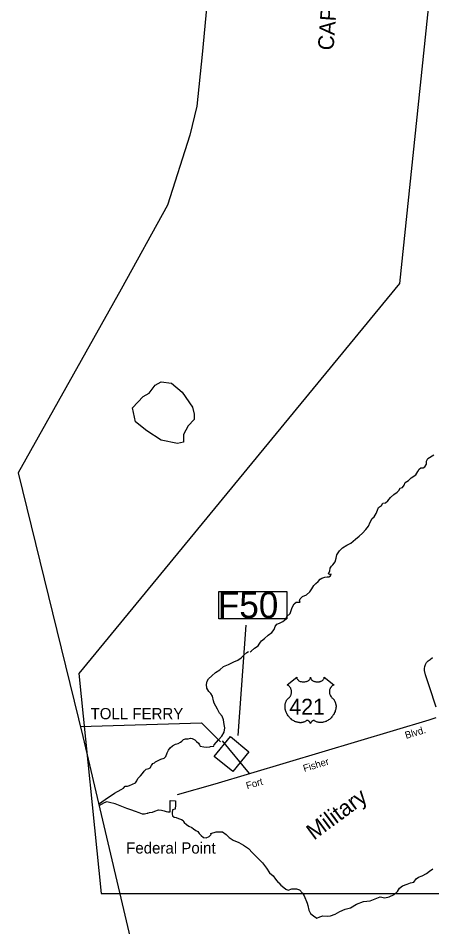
# Model space of a CAD drawing. Extents: x 2290055 to 2389491, y 66597 to 237875.
# Drawn here: x 2318854 to 2324371, y 76164 to 88299 of the extents above; entities that cross this region are included whole.
import ezdxf

# ---------------------------------------------------------------- set-up
doc = ezdxf.new("R2010")
doc.units = 0
for name, color, linetype in [('Exist Boundary Land Use Reservation Military US Department of Defense Label', 7, 'Continuous'), ('Exist Boundary Political CountyLine', 7, 'Continuous'), ('Exist Hydrographic Island Shore', 7, 'Continuous'), ('Exist Hydrographic Point Label', 7, 'Continuous'), ('Exist Hydrographic River Shore Label', 7, 'Continuous'), ('Exist Maritime Ferry Route', 7, 'Continuous'), ('Exist Maritime Ferry Route Label', 7, 'Continuous'), ('Exist Road Primary US Attributed', 7, 'Continuous'), ('Exist Road Primary US Label', 7, 'Continuous'), ('Exist Road Primary US Shield CELL', 7, 'Continuous'), ('Exist Road Primary US Shield Number Label', 7, 'Continuous'), ('Map Preparation Inset Cut Line', 7, 'Continuous')]:
    doc.layers.add(name, color=color, linetype=linetype)

msp = doc.modelspace()

# ---------------------------------------------------------------- linework, layer by layer
at = {"layer": 'Exist Boundary Political CountyLine'}
for points in [[(2322749, 125846), (2322867, 124334), (2323041, 122267), (2323614, 114667), (2323843, 108525), (2322871, 97375), (2322516, 95693), (2322171, 93762), (2322033, 93345), (2321718, 91849), (2321513, 90001), (2321309, 87812), (2321235, 87125), (2321141, 86736), (2320847, 85802), (2320228, 84678), (2318854, 82227)], [(2318854, 82227), (2319714, 78705), (2321624, 70579), (2322473, 66747)]]:
    msp.add_lwpolyline(points, dxfattribs=at)
at = {"layer": 'Exist Hydrographic Island Shore'}
for points in [[(2320570, 82787), (2320420, 82909), (2320380, 83097), (2320520, 83247), (2320600, 83293), (2320679, 83397), (2320759, 83443), (2320899, 83425)], [(2320899, 83425), (2321039, 83303), (2321179, 83106), (2321199, 83012), (2321199, 82937), (2321119, 82853), (2321059, 82740), (2321059, 82637), (2320979, 82619), (2320759, 82665), (2320570, 82787)], [(2323038, 80985), (2323052, 80998), (2323081, 81039), (2323094, 81087), (2323106, 81130), (2323139, 81186), (2323181, 81227), (2323236, 81259), (2323292, 81288), (2323354, 81342), (2323401, 81382), (2323445, 81420), (2323491, 81471), (2323528, 81516), (2323549, 81570), (2323575, 81615), (2323602, 81641), (2323627, 81682), (2323648, 81726), (2323659, 81766), (2323700, 81791), (2323717, 81820), (2323755, 81828), (2323786, 81854), (2323821, 81899), (2323866, 81936), (2323910, 81968), (2323931, 81990), (2323950, 82021), (2323980, 82031), (2324001, 82061), (2324016, 82096), (2324062, 82126), (2324096, 82162), (2324156, 82199), (2324186, 82246), (2324201, 82276), (2324224, 82294), (2324256, 82295), (2324280, 82306), (2324298, 82342), (2324302, 82381), (2324317, 82420), (2324399, 82468)], [(2322617, 80499), (2322606, 80516), (2322613, 80545), (2322646, 80573), (2322701, 80599), (2322746, 80637), (2322771, 80676), (2322796, 80721), (2322826, 80748), (2322854, 80774), (2322880, 80805), (2322904, 80819), (2322943, 80832), (2322976, 80840), (2322996, 80840), (2323019, 80850), (2323028, 80873), (2323010, 80870), (2322995, 80880), (2323009, 80920), (2323014, 80953), (2323032, 80981), (2323038, 80985)], [(2322087, 79965), (2322099, 79982), (2322139, 80014), (2322190, 80061), (2322237, 80096), (2322270, 80135), (2322282, 80176), (2322304, 80204), (2322338, 80217), (2322383, 80240), (2322426, 80278), (2322439, 80307), (2322481, 80350), (2322506, 80428), (2322536, 80478), (2322562, 80499), (2322589, 80499), (2322617, 80499)], [(2321946, 79838), (2321961, 79846), (2322004, 79885), (2322056, 79916), (2322068, 79938), (2322087, 79965)], [(2320722, 78386), (2320758, 78403), (2320801, 78415), (2320823, 78437), (2320843, 78486), (2320859, 78521), (2320883, 78553), (2320913, 78581), (2320950, 78601), (2320986, 78614), (2321017, 78630), (2321036, 78645), (2321058, 78665), (2321086, 78673), (2321123, 78676), (2321150, 78682), (2321175, 78677), (2321209, 78660), (2321233, 78637), (2321260, 78616), (2321272, 78592), (2321283, 78578), (2321328, 78569), (2321365, 78564), (2321408, 78568), (2321419, 78570), (2321462, 78578), (2321468, 78596), (2321524, 78659), (2321572, 78711), (2321601, 78765), (2321610, 78819), (2321603, 78866), (2321594, 78927), (2321575, 78977), (2321537, 79017), (2321511, 79069), (2321491, 79112), (2321466, 79151), (2321458, 79182), (2321444, 79245), (2321425, 79280), (2321395, 79308), (2321369, 79351), (2321364, 79399), (2321374, 79445), (2321392, 79475), (2321436, 79517), (2321485, 79562), (2321542, 79597), (2321594, 79639), (2321661, 79669), (2321728, 79701), (2321785, 79727), (2321829, 79756), (2321865, 79790), (2321902, 79826), (2321925, 79839)], [(2319926, 77801), (2320013, 77863), (2320137, 77949), (2320228, 77998), (2320257, 78016), (2320282, 78041), (2320312, 78043), (2320338, 78052), (2320380, 78067), (2320417, 78085), (2320436, 78112), (2320451, 78144), (2320484, 78178), (2320511, 78212), (2320533, 78241), (2320562, 78270), (2320595, 78279), (2320614, 78289), (2320633, 78319), (2320650, 78343), (2320671, 78353), (2320684, 78366), (2320720, 78385), (2320722, 78386)], [(2320585, 77682), (2320574, 77677), (2320540, 77667), (2320511, 77670), (2320467, 77688), (2320419, 77705), (2320358, 77725), (2320304, 77742), (2320148, 77808), (2320070, 77824), (2320034, 77831), (2320000, 77818), (2319931, 77780)], [(2320585, 77682), (2320605, 77691), (2320645, 77694), (2320677, 77710), (2320725, 77724), (2320767, 77722), (2320801, 77714), (2320827, 77704), (2320851, 77701), (2320882, 77701), (2320882, 77851), (2320951, 77848), (2320952, 77795), (2320949, 77735), (2320912, 77727), (2320907, 77688), (2320908, 77671), (2320914, 77645), (2320934, 77627), (2320959, 77622), (2320994, 77612), (2321032, 77599), (2321052, 77583), (2321059, 77572)], [(2321059, 77572), (2321069, 77555), (2321097, 77529), (2321130, 77507), (2321169, 77489), (2321191, 77474), (2321223, 77452), (2321250, 77436), (2321268, 77409), (2321293, 77384), (2321325, 77356), (2321362, 77351), (2321402, 77368), (2321426, 77396), (2321423, 77411), (2321495, 77432), (2321578, 77430), (2321626, 77395), (2321667, 77358), (2321721, 77320), (2321796, 77289), (2321857, 77253), (2321925, 77210), (2321979, 77150), (2322046, 77085), (2322113, 77016), (2322164, 76949), (2322208, 76885), (2322253, 76844), (2322286, 76802), (2322321, 76757), (2322329, 76750)], [(2322710, 76479), (2322717, 76450), (2322730, 76386), (2322753, 76343), (2322794, 76309), (2322837, 76277), (2322879, 76298), (2322919, 76310), (2322975, 76304), (2323019, 76310), (2323080, 76333), (2323142, 76370), (2323213, 76398), (2323287, 76418), (2323367, 76467), (2323459, 76501), (2323547, 76511), (2323615, 76538), (2323681, 76563), (2323743, 76549), (2323804, 76562), (2323867, 76596), (2323915, 76636), (2323941, 76680), (2323981, 76712), (2324042, 76733), (2324087, 76751), (2324132, 76762), (2324164, 76803), (2324194, 76827), (2324242, 76846), (2324301, 76876), (2324342, 76908), (2324385, 76937)], [(2322329, 76750), (2322359, 76718), (2322398, 76688), (2322423, 76665), (2322455, 76652), (2322502, 76669), (2322567, 76673), (2322606, 76658), (2322644, 76612), (2322669, 76577), (2322710, 76479)]]:
    msp.add_lwpolyline(points, dxfattribs=at)
at = {"layer": 'Exist Maritime Ferry Route'}
for points in [[(2319682, 78837), (2321298, 78888), (2321552, 78634)], [(2321574, 78646), (2321934, 78210)]]:
    msp.add_lwpolyline(points, dxfattribs=at)
msp.add_lwpolyline([(2321468, 78440), (2321685, 78704), (2321932, 78502), (2321715, 78238)], close=True, dxfattribs=at)
at = {"layer": 'Exist Maritime Ferry Route Label'}
msp.add_line((2321788, 78717), (2321894, 80191), dxfattribs=at)
msp.add_lwpolyline([(2321530, 80640), (2322436, 80640), (2322436, 80279), (2321530, 80279)], close=True, dxfattribs=at)
at = {"layer": 'Exist Road Primary US Attributed'}
for points in [[(2324431, 79098), (2324340, 79369), (2324287, 79531), (2324273, 79586), (2324272, 79612), (2324277, 79642), (2324285, 79666), (2324301, 79692), (2324321, 79715), (2324347, 79736), (2324382, 79759)], [(2320980, 77932), (2321483, 78074), (2324334, 78929), (2324431, 78959)]]:
    msp.add_lwpolyline(points, dxfattribs=at)
at = {"layer": 'Exist Road Primary US Shield CELL'}
msp.add_lwpolyline([(2322569, 79496), (2322569, 79491), (2322570, 79485), (2322571, 79481), (2322574, 79475), (2322579, 79468), (2322586, 79461), (2322594, 79454), (2322599, 79451), (2322607, 79446), (2322617, 79442), (2322629, 79439), (2322640, 79437), (2322652, 79435), (2322664, 79435), (2322678, 79436), (2322692, 79439), (2322699, 79441), (2322707, 79443), (2322714, 79446), (2322721, 79450), (2322727, 79454), (2322732, 79458), (2322739, 79464), (2322744, 79471), (2322747, 79475), (2322749, 79478), (2322751, 79486), (2322752, 79490), (2322753, 79497), (2322753, 79491), (2322754, 79487), (2322755, 79483), (2322756, 79479), (2322759, 79474), (2322762, 79469), (2322768, 79463), (2322771, 79459), (2322775, 79457), (2322783, 79451), (2322794, 79445), (2322799, 79443), (2322804, 79441), (2322810, 79439), (2322817, 79438), (2322824, 79437), (2322830, 79436), (2322837, 79435), (2322843, 79435), (2322850, 79435), (2322857, 79435), (2322863, 79436), (2322871, 79437), (2322876, 79439), (2322884, 79441), (2322891, 79443), (2322897, 79446), (2322905, 79450), (2322912, 79454), (2322916, 79458), (2322922, 79463), (2322927, 79469), (2322930, 79474), (2322933, 79478), (2322935, 79483), (2322936, 79488), (2322937, 79493), (2322937, 79497), (2323065, 79394), (2323062, 79393), (2323055, 79390), (2323050, 79386), (2323041, 79380), (2323037, 79377), (2323033, 79373), (2323030, 79369), (2323027, 79366), (2323023, 79361), (2323020, 79356), (2323016, 79350), (2323014, 79345), (2323010, 79335), (2323008, 79328), (2323007, 79322), (2323005, 79311), (2323005, 79306), (2323005, 79300), (2323005, 79294), (2323006, 79289), (2323007, 79283), (2323008, 79278), (2323009, 79272), (2323012, 79265), (2323014, 79258), (2323020, 79247), (2323028, 79235), (2323033, 79229), (2323039, 79224), (2323047, 79217), (2323051, 79213), (2323056, 79208), (2323064, 79199), (2323067, 79194), (2323070, 79190), (2323073, 79184), (2323076, 79179), (2323079, 79174), (2323083, 79163), (2323087, 79152), (2323088, 79147), (2323091, 79134), (2323092, 79128), (2323093, 79116), (2323093, 79101), (2323091, 79087), (2323089, 79070), (2323087, 79060), (2323083, 79049), (2323080, 79039), (2323074, 79024), (2323069, 79014), (2323062, 79001), (2323057, 78994), (2323052, 78985), (2323045, 78976), (2323037, 78966), (2323028, 78956), (2323020, 78948), (2323010, 78939), (2323004, 78934), (2322995, 78928), (2322984, 78920), (2322972, 78913), (2322962, 78908), (2322953, 78904), (2322942, 78900), (2322923, 78895), (2322916, 78893), (2322908, 78892), (2322900, 78891), (2322893, 78891), (2322883, 78891), (2322873, 78891), (2322863, 78893), (2322853, 78895), (2322843, 78898), (2322834, 78902), (2322824, 78906), (2322808, 78916), (2322804, 78919), (2322801, 78919), (2322795, 78920), (2322789, 78918), (2322783, 78916), (2322780, 78914), (2322775, 78911), (2322771, 78908), (2322767, 78904), (2322764, 78901), (2322762, 78898), (2322757, 78891), (2322756, 78887), (2322754, 78883), (2322753, 78877), (2322750, 78885), (2322748, 78890), (2322745, 78895), (2322743, 78899), (2322738, 78904), (2322734, 78908), (2322729, 78912), (2322724, 78915), (2322720, 78917), (2322716, 78918), (2322711, 78919), (2322708, 78920), (2322705, 78920), (2322700, 78919), (2322694, 78915), (2322689, 78911), (2322683, 78907), (2322676, 78903), (2322671, 78901), (2322664, 78898), (2322657, 78896), (2322649, 78894), (2322641, 78892), (2322634, 78891), (2322626, 78890), (2322619, 78890), (2322612, 78890), (2322605, 78891), (2322597, 78891), (2322588, 78893), (2322580, 78895), (2322571, 78897), (2322562, 78900), (2322553, 78903), (2322541, 78908), (2322533, 78913), (2322520, 78920), (2322505, 78930), (2322494, 78940), (2322486, 78947), (2322474, 78960), (2322466, 78968), (2322455, 78982), (2322448, 78993), (2322443, 79001), (2322436, 79013), (2322433, 79021), (2322428, 79032), (2322424, 79043), (2322421, 79053), (2322419, 79059), (2322417, 79070), (2322415, 79078), (2322414, 79088), (2322413, 79100), (2322413, 79110), (2322413, 79119), (2322414, 79129), (2322416, 79140), (2322418, 79149), (2322420, 79155), (2322422, 79164), (2322426, 79172), (2322430, 79181), (2322434, 79188), (2322439, 79196), (2322444, 79202), (2322451, 79209), (2322458, 79216), (2322464, 79221), (2322471, 79228), (2322475, 79233), (2322480, 79239), (2322484, 79244), (2322487, 79249), (2322491, 79257), (2322493, 79263), (2322496, 79271), (2322497, 79277), (2322499, 79285), (2322500, 79293), (2322500, 79302), (2322500, 79309), (2322499, 79318), (2322497, 79327), (2322495, 79334), (2322492, 79343), (2322489, 79349), (2322484, 79357), (2322479, 79365), (2322473, 79372), (2322468, 79377), (2322462, 79382), (2322457, 79385), (2322450, 79389), (2322444, 79392), (2322440, 79394)], close=True, dxfattribs=at)
at = {"layer": 'Map Preparation Inset Cut Line'}
msp.add_lwpolyline([(2327293, 115381), (2326421, 108601), (2323941, 84754), (2319662, 79548), (2319962, 76609), (2326694, 76609), (2329528, 82751), (2336452, 105361), (2339748, 115381)], close=True, dxfattribs=at)

# ---------------------------------------------------------------- texts
at = {"layer": 'Exist Boundary Land Use Reservation Military US Department of Defense Label'}
msp.add_text('Military', height=215, rotation=36.6676, dxfattribs=at).set_placement((2322799, 77314))
at = {"layer": 'Exist Hydrographic Point Label'}
msp.add_text('Federal Point', height=150, dxfattribs=at).set_placement((2320294, 77142))
at = {"layer": 'Exist Hydrographic River Shore Label'}
msp.add_text('CAPE', height=210, rotation=85.8251, dxfattribs=at).set_placement((2323059, 87864))
at = {"layer": 'Exist Maritime Ferry Route Label'}
for s, height, p in [('F50', 350, (2321517, 80287)), ('TOLL FERRY', 150, (2319819, 78936))]:
    msp.add_text(s, height=height, dxfattribs=at).set_placement(p)
at = {"layer": 'Exist Road Primary US Label'}
for s, p in [('Blvd.', (2324029, 78673)), ('Fisher', (2322670, 78231)), ('Fort', (2321909, 77999))]:
    msp.add_text(s, height=95, rotation=16.7652, dxfattribs=at).set_placement(p)
at = {"layer": 'Exist Road Primary US Shield Number Label'}
msp.add_text('421', height=212.5, dxfattribs=at).set_placement((2322470, 78997))

doc.saveas('drawing.dxf')
